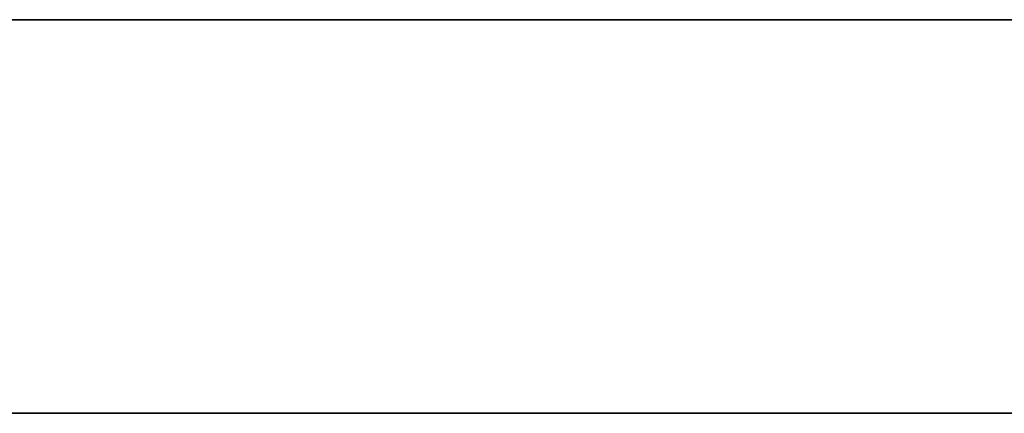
# Model space of a CAD drawing. Header units: millimetres. Extents: x -1100 to 1100, y -7 to 710.
# Tile 370 of 507: x 404.72 to 415.99, y 705.5 to 710. Entities that reach past the tile are written whole.
import ezdxf

# ---------------------------------------------------------------- set-up
doc = ezdxf.new("R2010")
doc.units = ezdxf.units.MM
doc.header["$MEASUREMENT"] = 0
doc.layers.add('IGES LEVEL 15', color=7, linetype='Continuous')

msp = doc.modelspace()

# ---------------------------------------------------------------- linework, layer by layer
at = {"layer": 'IGES LEVEL 15'}
for points in [[(-1100, 710, 0), (-1100, 710, 1200), (1100, 710, 1200), (1100, 710, 0)], [(1100, 710, 0), (1100, 710, -1200), (-1100, 710, -1200), (-1100, 710, 0)]]:
    msp.add_rational_spline(points, [1, 0.333333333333, 0.333333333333, 1], degree=3, dxfattribs=at)
at = {"layer": 'IGES LEVEL 15', "color": 253}
for points in [[(-1100, 710, 0), (-1100, 710, 1200), (1100, 710, 1200), (1100, 710, 0)], [(1100, 710, 0), (1100, 710, -1200), (-1100, 710, -1200), (-1100, 710, 0)], [(-1100, 710, 0), (-1100, 710, 1200), (1100, 710, 1200), (1100, 710, 0)], [(1100, 710, 0), (1100, 710, -1200), (-1100, 710, -1200), (-1100, 710, 0)], [(-1100, 705.5, 0), (-1100, 705.5, 1200), (1100, 705.5, 1200), (1100, 705.5, 0)], [(1100, 705.5, 0), (1100, 705.5, -1200), (-1100, 705.5, -1200), (-1100, 705.5, 0)]]:
    msp.add_rational_spline(points, [1, 0.333333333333, 0.333333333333, 1], degree=3, dxfattribs=at)
msp.add_open_spline([(-1100, 710, 0), (0, 710, 0), (1100, 710, 0)], degree=2, dxfattribs=at)

doc.saveas('drawing.dxf')
